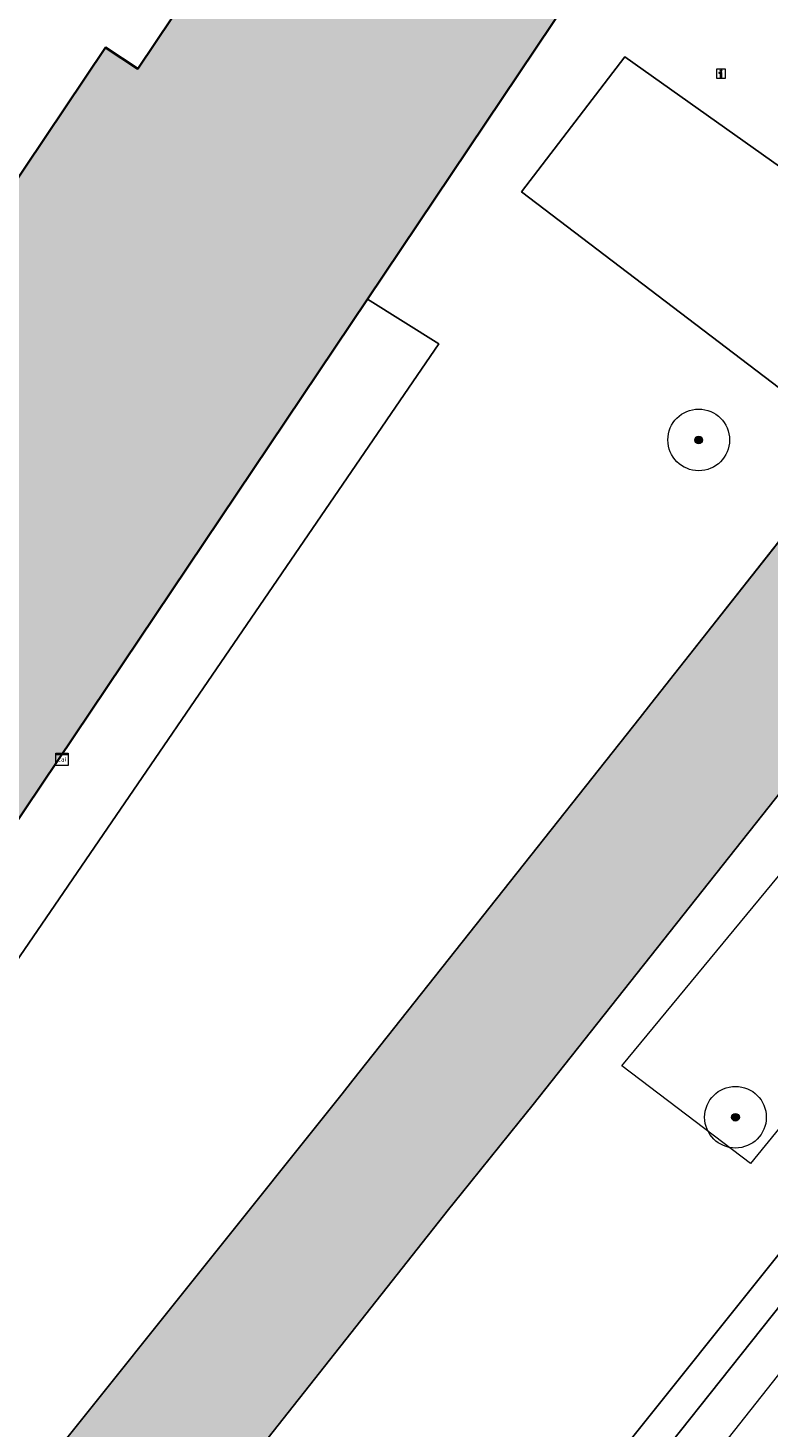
# Model space of a CAD drawing. Header units: metres. Extents: x 125349 to 128236, y 501602 to 503797.
# Tile 498 of 656: x 127237 to 127261, y 502397 to 502443. Entities that reach past the tile are written whole.
import ezdxf
from ezdxf.enums import TextEntityAlignment as Align

# ---------------------------------------------------------------- set-up
doc = ezdxf.new("R2010")
doc.units = ezdxf.units.M
doc.layers.get('0').update_dxf_attribs({"linetype": 'CONTINUOUS'})
for name, color, linetype, lineweight in [('B-WE-GK-BESCHOEIING-G', 130, 'GK-BESCHOEIING-SO', 18), ('B-WE-GR-BEPLANTING_CULTUUR_BOSPLANTSOEN-GV', 90, 'CONTINUOUS', 18), ('B-WE-GR-BEPLANTING_CULTUUR_HEESTERS-GV', 90, 'CONTINUOUS', 18), ('B-WE-GR-BOOM-S-500', 90, 'CONTINUOUS', 18), ('B-WE-GR-GROENVOORZIENING-GV', 80, 'CONTINUOUS', 18), ('B-WE-IE-MEUBILAIR-S', 7, 'CONTINUOUS', 18), ('B-WE-OG-BEBOUWING-GV', 7, 'CONTINUOUS', 35), ('B-WE-OG-BEBOUWING_TE AMOVEREN-V', 253, 'CONTINUOUS', 18), ('B-WE-OG-TERREIN_BEGROEID-GV', 7, 'CONTINUOUS', 18), ('B-WE-OG-WATER-GV', 130, 'CONTINUOUS', 18), ('B-WE-OG-WEG-GV', 7, 'CONTINUOUS', 18), ('B-WE-VH-GESLOTENVERHARDING_ASFALT-GV', 10, 'CONTINUOUS', 18), ('B-WE-VH-OPENVERHARDING_BETONSTRAATSTEEN-GV', 90, 'CONTINUOUS', 18), ('B-WE-VW-MARKERING_PICTOGRAM-G', 7, 'CONTINUOUS', 18)]:
    doc.layers.add(name, color=color, linetype=linetype, lineweight=lineweight)
doc.layers.add('B-WE-OG-WATER-V', color=7, linetype='CONTINUOUS', lineweight=18, true_color=0xbee8ff)
doc.styles.add('NLCS-ISO', font='NLCS-ISO.ttf')
doc.linetypes.add('GK-BESCHOEIING-SO', pattern='A,18,-3,[1,NLCS.SHX,S=0.6,R=0,X=0,Y=0],-3', length=24)

# ---------------------------------------------------------------- blocks, each defined once
blk = doc.blocks.new('SIE-MEUBILAIR_BORD_INFORMATIE-SO')
h = blk.add_hatch(color=256)
h.dxf.hatch_style = 1
h.paths.add_polyline_path([(0.13, 0.2), (-0.33, 0.2), (-0.33, 0.08), (-0.13, 0.08), (-0.13, -0.65), (0.13, -0.65)])
h = blk.add_hatch(color=256)
h.dxf.hatch_style = 1
edge = h.paths.add_edge_path()
edge.add_arc((0, 0.5), 0.149, 0, 360)
for points in [[(-0.75, -0.75), (0.75, -0.75), (0.75, 0.75), (-0.75, 0.75)], [(0.13, 0.2), (-0.33, 0.2), (-0.33, 0.08), (-0.13, 0.08), (-0.13, -0.65), (0.13, -0.65)]]:
    blk.add_lwpolyline(points, close=True)
blk.add_circle((0, 0.5), 0.149)
blk = doc.blocks.new('SIE-MEUBILAIR_KAST_CAI-SO')
for points in [[(-1, 1), (1, 1), (1, 0.84), (-1, 0.84)], [(-1, 0.76), (1, 0.76), (1, -1), (-1, -1)]]:
    blk.add_lwpolyline(points, close=True)
at = {"style": 'NLCS-ISO'}
blk.add_text('cai', height=0.75, dxfattribs=at).set_placement((0, 0), align=Align.MIDDLE_CENTER)
blk = doc.blocks.new('SGR-BOOM_01-SO')
at = {"linetype": 'ByBlock', "lineweight": 18}
h = blk.add_hatch(color=0, dxfattribs=at)
h.dxf.hatch_style = 1
edge = h.paths.add_edge_path()
edge.add_arc((0, 0), 0.25, 0, 360)
at = {"color": 0, "linetype": 'ByBlock', "lineweight": 18}
for radius in [2, 0.25]:
    blk.add_circle((0, 0), radius, dxfattribs=at)

msp = doc.modelspace()

# ---------------------------------------------------------------- hatches: boundary and pattern name
at = {"layer": 'B-WE-OG-BEBOUWING_TE AMOVEREN-V', "transparency": 33554508}
h = msp.add_hatch(color=256, dxfattribs=at)
h.dxf.hatch_style = 1
h.paths.add_polyline_path([(127187.078, 502343.068), (127247.895, 502433.713), (127254.449, 502443.482), (127256.033, 502445.842), (127256.149, 502446.015), (127255.299, 502446.617), (127253.301, 502447.971), (127253.602, 502448.371), (127252.602, 502449.023), (127252.351, 502448.573), (127246.406, 502452.536), (127245.561, 502451.251), (127244.33, 502449.377), (127244.28, 502449.41), (127243.229, 502448.904), (127242.512, 502448.25), (127242.066, 502447.539), (127241.743, 502446.626), (127241.671, 502445.441), (127241.721, 502445.408), (127241.617, 502445.249), (127242.694, 502444.541), (127240.444, 502441.185), (127239.398, 502441.873), (127179.925, 502353.111), (127180.958, 502352.403), (127178.705, 502349.05), (127177.642, 502349.778), (127177.535, 502349.621), (127177.485, 502349.654), (127176.416, 502349.139), (127175.694, 502348.494), (127175.204, 502347.811), (127174.871, 502346.9), (127174.801, 502345.736), (127174.851, 502345.702), (127172.715, 502342.583), (127178.61, 502338.692), (127178.202, 502338.148), (127179.143, 502337.534), (127179.551, 502338.078), (127182.525, 502336.232), (127184.723, 502339.451), (127183.634, 502340.218), (127185.988, 502343.785)])
at = {"layer": 'B-WE-OG-WATER-V'}
h = msp.add_hatch(color=256, dxfattribs=at)
edge = h.paths.add_edge_path()
edge.add_line((127146.932, 502282.446), (127145.997, 502281.283))
edge.add_line((127145.997, 502281.283), (127125.073, 502254.623))
edge.add_line((127125.073, 502254.623), (127121.315, 502250))
edge.add_line((127121.315, 502250), (127105.7, 502230.321))
edge.add_line((127105.7, 502230.321), (127092.161, 502213.258))
edge.add_line((127092.161, 502213.258), (127073.659, 502190.454))
edge.add_line((127073.659, 502190.454), (127048.805, 502159.686))
edge.add_line((127048.805, 502159.686), (127016.739, 502119.704))
edge.add_line((127016.739, 502119.704), (127011.991, 502113.788))
edge.add_line((127011.991, 502113.788), (127006.339, 502106.746))
edge.add_line((127006.339, 502106.746), (127001.514, 502100.734))
edge.add_line((127001.514, 502100.734), (127000, 502098.829))
edge.add_line((127000, 502098.829), (126995.757, 502093.501))
edge.add_arc((126994.338, 502094.368), 1.663, 307.9347, 328.5908, ccw=False)
edge.add_arc((126994.266, 502094.47), 1.787, 290.8977, 307.7223, ccw=False)
edge.add_line((126994.904, 502092.8), (126992.703, 502091.951))
edge.add_line((126992.703, 502091.951), (126993.101, 502090.199))
edge.add_line((126993.101, 502090.199), (126990.848, 502087.398))
edge.add_line((126990.848, 502087.398), (126989.296, 502085.403))
edge.add_arc((126991.447, 502083.282), 3.021, 135.4056, 155.9768)
edge.add_arc((126991.247, 502083.511), 2.747, 158.6408, 165.4838)
edge.add_arc((126991.098, 502083.565), 2.59, 165.8042, 203.7908)
edge.add_arc((126991.084, 502083.558), 2.574, 203.7674, 237.2676)
edge.add_arc((126991.118, 502084.558), 3.473, 245.7558, 267.9205)
edge.add_arc((126991.046, 502083.986), 2.898, 268.9368, 294.3357)
edge.add_arc((126990.526, 502084.506), 3.595, 298.4651, 315.5747)
edge.add_line((126993.094, 502081.989), (126996.543, 502086.319))
edge.add_line((126996.543, 502086.319), (127000, 502090.659))
edge.add_line((127000, 502090.659), (127002.168, 502093.374))
edge.add_line((127002.168, 502093.374), (127018.05, 502113.191))
edge.add_line((127018.05, 502113.191), (127031.108, 502129.472))
edge.add_line((127031.108, 502129.472), (127061.611, 502167.612))
edge.add_line((127061.611, 502167.612), (127076.18, 502185.636))
edge.add_line((127076.18, 502185.636), (127097.104, 502211.626))
edge.add_line((127097.104, 502211.626), (127127.528, 502250))
edge.add_line((127127.528, 502250), (127141.585, 502267.668))
edge.add_line((127141.585, 502267.668), (127174.668, 502308.914))
edge.add_line((127174.668, 502308.914), (127184.906, 502321.879))
edge.add_line((127184.906, 502321.879), (127188.636, 502326.611))
edge.add_line((127188.636, 502326.611), (127189.054, 502327.119))
edge.add_line((127189.054, 502327.119), (127190.095, 502328.384))
edge.add_line((127190.095, 502328.384), (127190.593, 502328.989))
edge.add_line((127190.593, 502328.989), (127194.521, 502333.834))
edge.add_line((127194.521, 502333.834), (127200.996, 502341.901))
edge.add_line((127200.996, 502341.901), (127210.601, 502354.098))
edge.add_line((127210.601, 502354.098), (127221.457, 502367.694))
edge.add_line((127221.457, 502367.694), (127227.76, 502375.492))
edge.add_line((127227.76, 502375.492), (127239.316, 502389.987))
edge.add_line((127239.316, 502389.987), (127250.522, 502404.183))
edge.add_line((127250.522, 502404.183), (127250.931, 502404.69))
edge.add_line((127250.931, 502404.69), (127252.814, 502407.025))
edge.add_line((127252.814, 502407.025), (127253.223, 502407.532))
edge.add_line((127253.223, 502407.532), (127261.528, 502418.029))
edge.add_line((127261.528, 502418.029), (127262.16, 502418.83))
edge.add_line((127262.16, 502418.83), (127280.756, 502442.371))
edge.add_line((127280.756, 502442.371), (127281.388, 502443.172))
edge.add_line((127281.388, 502443.172), (127288.742, 502452.27))
edge.add_line((127288.742, 502452.27), (127292.844, 502457.368))
edge.add_line((127292.844, 502457.368), (127301.099, 502467.765))
edge.add_line((127301.099, 502467.765), (127310.554, 502479.662))
edge.add_line((127310.554, 502479.662), (127316.457, 502487.01))
edge.add_line((127316.457, 502487.01), (127326.723, 502500))
edge.add_line((127326.723, 502500), (127333.71, 502508.963))
edge.add_line((127333.71, 502508.963), (127335.017, 502510.607))
edge.add_line((127335.017, 502510.607), (127336.627, 502512.7))
edge.add_line((127336.627, 502512.7), (127337.733, 502514.095))
edge.add_line((127337.733, 502514.095), (127339.041, 502516.04))
edge.add_line((127339.041, 502516.04), (127342.413, 502521.025))
edge.add_line((127342.413, 502521.025), (127343.922, 502523.169))
edge.add_line((127343.922, 502523.169), (127345.282, 502525.313))
edge.add_line((127345.282, 502525.313), (127347.094, 502528.256))
edge.add_line((127347.094, 502528.256), (127349.97, 502532.701))
edge.add_line((127349.97, 502532.701), (127348.925, 502534.188))
edge.add_line((127348.925, 502534.188), (127347.874, 502534.784))
edge.add_line((127347.874, 502534.784), (127345.706, 502535.075))
edge.add_line((127345.706, 502535.075), (127344.77, 502533.818))
edge.add_line((127344.77, 502533.818), (127343.611, 502531.773))
edge.add_line((127343.611, 502531.773), (127342.1, 502529.279))
edge.add_line((127342.1, 502529.279), (127339.935, 502525.888))
edge.add_line((127339.935, 502525.888), (127339.482, 502525.14))
edge.add_line((127339.482, 502525.14), (127334.298, 502517.512))
edge.add_line((127334.298, 502517.512), (127333.645, 502516.715))
edge.add_line((127333.645, 502516.715), (127330.276, 502512.38))
edge.add_line((127330.276, 502512.38), (127324.635, 502505.193))
edge.add_line((127324.635, 502505.193), (127320.559, 502500))
edge.add_line((127320.559, 502500), (127316.56, 502494.911))
edge.add_line((127316.56, 502494.911), (127303.003, 502478.016))
edge.add_line((127303.003, 502478.016), (127288.996, 502460.371))
edge.add_line((127288.996, 502460.371), (127283.864, 502454.114))
edge.add_line((127283.864, 502454.114), (127280.592, 502450.124))
edge.add_line((127280.592, 502450.124), (127273.338, 502440.977))
edge.add_line((127273.338, 502440.977), (127272.406, 502439.824))
edge.add_line((127272.406, 502439.824), (127267.412, 502433.643))
edge.add_line((127267.412, 502433.643), (127265.784, 502431.629))
edge.add_line((127265.784, 502431.629), (127264.526, 502430.033))
edge.add_line((127264.526, 502430.033), (127263.689, 502428.97))
edge.add_line((127263.689, 502428.97), (127258.337, 502422.178))
edge.add_line((127258.337, 502422.178), (127257.079, 502420.582))
edge.add_line((127257.079, 502420.582), (127256.73, 502420.141))
edge.add_line((127256.73, 502420.141), (127247.423, 502408.377))
edge.add_line((127247.423, 502408.377), (127247.074, 502407.936))
edge.add_line((127247.074, 502407.936), (127233.567, 502391.041))
edge.add_line((127233.567, 502391.041), (127220.66, 502374.896))
edge.add_line((127220.66, 502374.896), (127210.055, 502361.549))
edge.add_line((127210.055, 502361.549), (127195.947, 502343.954))
edge.add_line((127195.947, 502343.954), (127192.549, 502339.583))
edge.add_line((127192.549, 502339.583), (127188.794, 502334.752))
edge.add_line((127188.794, 502334.752), (127187.242, 502332.86))
edge.add_line((127187.242, 502332.86), (127186.557, 502331.941))
edge.add_line((127186.557, 502331.941), (127186.756, 502331.78))
edge.add_line((127186.756, 502331.78), (127186.503, 502331.467))
edge.add_line((127186.503, 502331.467), (127186.448, 502331.398))
edge.add_line((127186.448, 502331.398), (127186.353, 502331.281))
edge.add_line((127186.353, 502331.281), (127186.067, 502330.928))
edge.add_line((127186.067, 502330.928), (127185.323, 502330.007))
edge.add_line((127185.323, 502330.007), (127185.112, 502329.746))
edge.add_line((127185.112, 502329.746), (127184.871, 502329.447))
edge.add_line((127184.871, 502329.447), (127184.543, 502329.336))
edge.add_line((127184.543, 502329.336), (127182.177, 502326.417))
edge.add_line((127182.177, 502326.417), (127166.026, 502306.191))
edge.add_line((127166.026, 502306.191), (127162.786, 502302.162))
edge.add_line((127162.786, 502302.162), (127146.932, 502282.446))

# ---------------------------------------------------------------- linework, layer by layer
at = {"layer": 'B-WE-GK-BESCHOEIING-G', "flags": 128}
for points in [[(127186.756, 502331.78), (127186.557, 502331.941), (127187.242, 502332.86), (127188.794, 502334.752), (127195.947, 502343.954), (127210.055, 502361.549), (127220.66, 502374.896), (127233.567, 502391.041), (127247.074, 502407.936), (127247.423, 502408.377), (127256.73, 502420.141), (127257.079, 502420.582), (127258.337, 502422.178), (127264.526, 502430.033), (127265.784, 502431.629), (127273.338, 502440.977), (127280.592, 502450.124), (127288.996, 502460.371), (127303.003, 502478.016), (127316.56, 502494.911), (127320.559, 502500), (127330.276, 502512.38), (127333.645, 502516.715), (127334.298, 502517.512), (127339.482, 502525.14), (127339.935, 502525.888), (127342.1, 502529.279), (127343.611, 502531.773), (127344.77, 502533.818), (127345.706, 502535.075), (127347.874, 502534.784)], [(127190.593, 502328.989), (127194.521, 502333.834), (127200.996, 502341.901), (127210.601, 502354.098), (127221.457, 502367.694), (127227.76, 502375.492), (127239.316, 502389.987), (127250.522, 502404.183), (127250.931, 502404.69), (127252.814, 502407.025), (127253.223, 502407.532), (127261.528, 502418.029), (127262.16, 502418.83), (127280.756, 502442.371), (127281.388, 502443.172), (127288.742, 502452.27), (127292.844, 502457.368), (127301.099, 502467.765), (127310.554, 502479.662), (127316.457, 502487.01), (127326.723, 502500), (127333.71, 502508.963), (127335.017, 502510.607), (127336.627, 502512.7), (127337.733, 502514.095), (127339.041, 502516.04), (127342.413, 502521.025), (127343.922, 502523.169), (127345.282, 502525.313), (127347.094, 502528.256), (127349.97, 502532.701), (127348.925, 502534.188)]]:
    msp.add_lwpolyline(points, dxfattribs=at)
at = {"layer": 'B-WE-GR-BEPLANTING_CULTUUR_BOSPLANTSOEN-GV', "flags": 128}
msp.add_lwpolyline([(127267.412, 502433.643), (127272.406, 502439.824), (127273.338, 502440.977), (127280.592, 502450.124), (127283.864, 502454.114), (127280.68, 502456.28), (127278.803, 502457.538), (127273.359, 502449.441), (127272.012, 502450.358), (127267.806, 502444.322), (127267.438, 502443.795), (127262.78, 502436.93), (127256.235, 502441.578), (127252.888, 502437.192), (127263.689, 502428.97), (127264.526, 502430.033), (127265.784, 502431.629)], close=True, dxfattribs=at)
at = {"layer": 'B-WE-GR-BEPLANTING_CULTUUR_HEESTERS-GV', "flags": 128}
msp.add_lwpolyline([(127187.078, 502343.068), (127188.697, 502342.308), (127250.21, 502432.26), (127247.895, 502433.713)], close=True, dxfattribs=at)
at = {"layer": 'B-WE-GR-GROENVOORZIENING-GV', "flags": 128}
for points in [[(127231.535, 502365.226), (127241.139, 502377.421), (127252.195, 502391.419), (127285.729, 502433.398), (127304.888, 502457.69)], [(127281.388, 502443.172), (127280.756, 502442.371), (127262.16, 502418.83), (127261.528, 502418.029), (127253.223, 502407.532), (127252.814, 502407.025), (127250.931, 502404.69), (127250.522, 502404.183), (127239.316, 502389.987), (127227.76, 502375.492)]]:
    msp.add_lwpolyline(points, dxfattribs=at)
msp.add_lwpolyline([(127282.413, 502440.669), (127286.712, 502438.084), (127260.316, 502405.679), (127256.136, 502408.847)], close=True, dxfattribs=at)
at = {"layer": 'B-WE-OG-BEBOUWING-GV', "flags": 128}
for points in [[(127242.694, 502444.541), (127240.444, 502441.185), (127239.398, 502441.873), (127179.925, 502353.111)], [(127187.078, 502343.068), (127247.895, 502433.713), (127254.449, 502443.482)]]:
    msp.add_lwpolyline(points, dxfattribs=at)
at = {"layer": 'B-WE-OG-TERREIN_BEGROEID-GV', "flags": 128}
msp.add_lwpolyline([(127247.895, 502433.713), (127250.21, 502432.26), (127188.697, 502342.308), (127192.549, 502339.583), (127195.947, 502343.954), (127210.055, 502361.549), (127220.66, 502374.896), (127233.567, 502391.041), (127247.074, 502407.936), (127247.423, 502408.377), (127256.73, 502420.141), (127257.079, 502420.582), (127258.337, 502422.178), (127263.689, 502428.97), (127252.888, 502437.192), (127256.235, 502441.578), (127262.78, 502436.93), (127267.438, 502443.795), (127258.944, 502450.043), (127256.362, 502446.105), (127256.143, 502445.77), (127256.033, 502445.842), (127254.449, 502443.482)], close=True, dxfattribs=at)
at = {"layer": 'B-WE-OG-WATER-GV', "flags": 128}
for points in [[(127280.592, 502450.124), (127273.338, 502440.977), (127272.406, 502439.824), (127267.412, 502433.643), (127265.784, 502431.629), (127264.526, 502430.033), (127263.689, 502428.97), (127258.337, 502422.178), (127257.079, 502420.582), (127256.73, 502420.141), (127247.423, 502408.377), (127247.074, 502407.936), (127233.567, 502391.041)], [(127227.76, 502375.492), (127239.316, 502389.987), (127250.522, 502404.183), (127250.931, 502404.69), (127252.814, 502407.025), (127253.223, 502407.532), (127261.528, 502418.029), (127262.16, 502418.83), (127280.756, 502442.371), (127281.388, 502443.172)]]:
    msp.add_lwpolyline(points, dxfattribs=at)
at = {"layer": 'B-WE-OG-WEG-GV', "flags": 128}
for points in [[(127304.888, 502457.69), (127285.729, 502433.398), (127252.195, 502391.419), (127241.139, 502377.421), (127231.535, 502365.226)], [(127232.404, 502364.537), (127242.01, 502376.734), (127253.065, 502390.73), (127267.623, 502409.074), (127286.583, 502432.718), (127305.743, 502457.011)]]:
    msp.add_lwpolyline(points, dxfattribs=at)
at = {"layer": 'B-WE-VH-GESLOTENVERHARDING_ASFALT-GV', "flags": 128}
msp.add_lwpolyline([(127391.147, 502595.469), (127374.5, 502556.86), (127366.837, 502540.534), (127365.38, 502538.136), (127359.55, 502529.273), (127358.675, 502526.826), (127357.187, 502524.049), (127352.605, 502516.645), (127349.575, 502512.69), (127343.086, 502503.818), (127340.061, 502500), (127325.203, 502481.354), (127305.743, 502457.011), (127286.583, 502432.718), (127267.623, 502409.074), (127253.065, 502390.73), (127242.01, 502376.734), (127232.404, 502364.537)], dxfattribs=at)
at = {"layer": 'B-WE-VH-OPENVERHARDING_BETONSTRAATSTEEN-GV', "flags": 128}
msp.add_lwpolyline([(127179.925, 502353.111), (127239.398, 502441.873), (127240.444, 502441.185), (127242.694, 502444.541), (127241.617, 502445.249), (127241.721, 502445.408), (127241.671, 502445.441), (127241.743, 502446.626), (127242.066, 502447.539), (127242.512, 502448.25), (127243.229, 502448.904), (127244.28, 502449.41), (127244.33, 502449.377), (127245.561, 502451.251), (127241.913, 502453.868), (127237.759, 502447.658), (127232.922, 502440.472)], dxfattribs=at)
at = {"layer": 'B-WE-VW-MARKERING_PICTOGRAM-G', "flags": 128}
msp.add_lwpolyline([(127505.655, 502810.251), (127491.223, 502783.709), (127475.442, 502754.396), (127451.278, 502709.041), (127429.812, 502669.024), (127402.206, 502617.036), (127390.392, 502590.165), (127375.862, 502556.748), (127369.543, 502543.205), (127362.867, 502531.411), (127355.977, 502519.612), (127351.291, 502512.692), (127343.089, 502501.447), (127336.014, 502492.949), (127313.372, 502464.469), (127267.617, 502406.911), (127227.374, 502356.111), (127201.993, 502324.489), (127177.464, 502293.579), (127143.157, 502250.463), (127104.566, 502202.164), (127066.833, 502155.172), (127019.634, 502096.389)], dxfattribs=at)

# ---------------------------------------------------------------- block references
at = {"layer": 'B-WE-GR-BOOM-S-500', "xscale": 0.5, "yscale": 0.5, "zscale": 0.5}
for p in [(127258.633, 502429.147), (127259.825, 502407.176)]:
    msp.add_blockref('SGR-BOOM_01-SO', p, dxfattribs=at)
at = {"layer": 'B-WE-IE-MEUBILAIR-S', "xscale": 0.2, "yscale": 0.2, "zscale": 0.2}
for name, p in [('SIE-MEUBILAIR_BORD_INFORMATIE-SO', (127259.355, 502441.027)), ('SIE-MEUBILAIR_KAST_CAI-SO', (127237.99, 502418.789))]:
    msp.add_blockref(name, p, dxfattribs=at)

doc.saveas('drawing.dxf')
